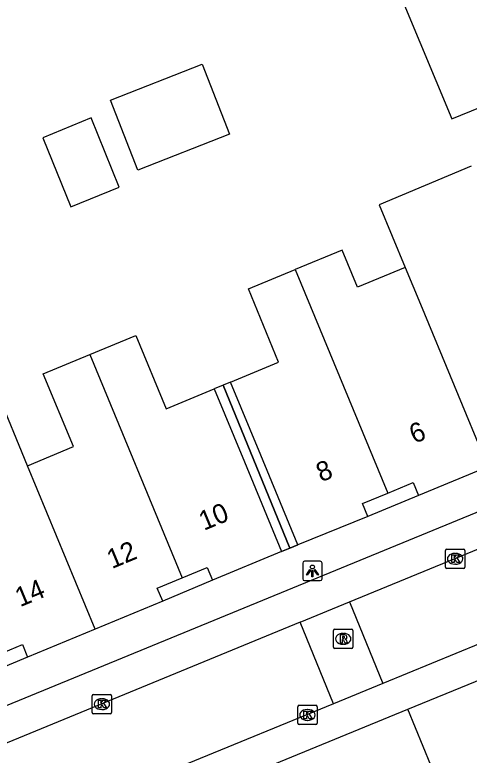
# Model space of a CAD drawing. Extents: x 159377 to 159983, y 382996 to 383595.
# Drawn here: x 159879.47 to 159902.95, y 383365.24 to 383403.47 of the extents above; entities that cross this region are included whole.
import ezdxf

# ---------------------------------------------------------------- set-up
doc = ezdxf.new("R2010")
doc.units = 0
for name, color, linetype in [('IMGEO_Kolk', 7, 'Continuous'), ('IMGEO_Lichtpunt', 7, 'Continuous'), ('IMGEO_Pand', 7, 'Continuous'), ('IMGEO_Pand_nummerreeks', 7, 'Continuous'), ('IMGEO_Pand_overbouw', 7, 'Continuous'), ('IMGEO_Rijbaan_lokaal_open', 7, 'Continuous'), ('IMGEO_Rioolput', 7, 'Continuous'), ('IMGEO_Voetpad_open', 7, 'Continuous')]:
    doc.layers.add(name, color=color, linetype=linetype)

msp = doc.modelspace()

# ---------------------------------------------------------------- linework, layer by layer
at = {"layer": 'IMGEO_Kolk'}
for p, q in [((159901.719, 383374.96), (159901.719, 383375.812)), ((159901.794, 383375.886), (159902.646, 383375.886)), ((159902.72, 383375.812), (159902.72, 383374.96)), ((159902.207, 383375.666), (159902.232, 383375.666)), ((159902.23, 383375.106), (159902.205, 383375.106)), ((159902.646, 383374.886), (159901.794, 383374.886)), ((159883.47, 383367.456), (159883.47, 383368.308)), ((159883.545, 383368.382), (159884.397, 383368.382)), ((159883.958, 383368.162), (159883.983, 383368.162)), ((159884.471, 383368.308), (159884.471, 383367.456)), ((159894.089, 383366.896), (159894.089, 383367.748)), ((159894.164, 383367.822), (159895.016, 383367.822)), ((159895.09, 383367.748), (159895.09, 383366.896)), ((159884.397, 383367.382), (159883.545, 383367.382)), ((159883.981, 383367.602), (159883.956, 383367.602)), ((159894.577, 383367.602), (159894.602, 383367.602)), ((159894.6, 383367.042), (159894.575, 383367.042)), ((159895.016, 383366.822), (159894.164, 383366.822))]:
    msp.add_line(p, q, dxfattribs=at)
for points in [[(159901.719, 383374.96), (159901.719, 383375.812)], [(159901.794, 383375.886), (159902.646, 383375.886)], [(159902.72, 383375.812), (159902.72, 383374.96)], [(159902.04, 383375.586), (159902.163, 383375.586), (159902.163, 383375.435), (159902.293, 383375.586), (159902.457, 383375.586), (159902.311, 383375.435), (159902.464, 383375.186), (159902.312, 383375.186), (159902.227, 383375.35), (159902.163, 383375.283), (159902.163, 383375.186), (159902.04, 383375.186), (159902.04, 383375.586)], [(159902.646, 383374.886), (159901.794, 383374.886)], [(159883.47, 383367.456), (159883.47, 383368.308)], [(159883.545, 383368.382), (159884.397, 383368.382)], [(159883.791, 383368.082), (159883.914, 383368.082), (159883.914, 383367.931), (159884.044, 383368.082), (159884.208, 383368.082), (159884.062, 383367.931), (159884.215, 383367.682), (159884.063, 383367.682), (159883.978, 383367.846), (159883.914, 383367.779), (159883.914, 383367.682), (159883.791, 383367.682), (159883.791, 383368.082)], [(159884.471, 383368.308), (159884.471, 383367.456)], [(159894.089, 383366.896), (159894.089, 383367.748)], [(159894.164, 383367.822), (159895.016, 383367.822)], [(159895.09, 383367.748), (159895.09, 383366.896)], [(159884.397, 383367.382), (159883.545, 383367.382)], [(159894.41, 383367.522), (159894.533, 383367.522), (159894.533, 383367.371), (159894.663, 383367.522), (159894.827, 383367.522), (159894.681, 383367.371), (159894.834, 383367.122), (159894.682, 383367.122), (159894.597, 383367.286), (159894.533, 383367.219), (159894.533, 383367.122), (159894.41, 383367.122), (159894.41, 383367.522)], [(159895.016, 383366.822), (159894.164, 383366.822)]]:
    msp.add_lwpolyline(points, dxfattribs=at)
for centre, start, end in [((159901.796, 383375.81), 91.552, 178.448), ((159901.796, 383375.81), 91.552, 178.448), ((159902.644, 383375.81), 1.552, 88.448), ((159902.644, 383375.81), 1.552, 88.448), ((159901.796, 383374.962), 181.552, 268.448), ((159901.796, 383374.962), 181.552, 268.448), ((159902.644, 383374.962), 271.552, 358.448), ((159902.644, 383374.962), 271.552, 358.448), ((159883.547, 383368.306), 91.552, 178.448), ((159883.547, 383368.306), 91.552, 178.448), ((159884.395, 383368.306), 1.552, 88.448), ((159884.395, 383368.306), 1.552, 88.448), ((159894.166, 383367.746), 91.552, 178.448), ((159894.166, 383367.746), 91.552, 178.448), ((159895.014, 383367.746), 1.552, 88.448), ((159895.014, 383367.746), 1.552, 88.448), ((159883.547, 383367.458), 181.552, 268.448), ((159883.547, 383367.458), 181.552, 268.448), ((159884.395, 383367.458), 271.552, 358.448), ((159884.395, 383367.458), 271.552, 358.448), ((159894.166, 383366.898), 181.552, 268.448), ((159894.166, 383366.898), 181.552, 268.448), ((159895.014, 383366.898), 271.552, 358.448), ((159895.014, 383366.898), 271.552, 358.448)]:
    msp.add_arc(centre, 0.0765, start, end, dxfattribs=at)
for centre, major_axis, ratio, start_param, end_param in [((159902.206, 383375.386), (-0.387, 0.002), 0.722429, 4.712389, 7.853982), ((159902.231, 383375.386), (-0.39, 0.002), 0.717154, 1.570796, 4.712389), ((159883.957, 383367.882), (-0.387, 0.002), 0.722429, 4.712389, 7.853982), ((159883.982, 383367.882), (-0.39, 0.002), 0.717154, 1.570796, 4.712389), ((159894.576, 383367.322), (-0.387, 0.002), 0.722429, 4.712389, 7.853982), ((159894.601, 383367.322), (-0.39, 0.002), 0.717154, 1.570796, 4.712389)]:
    msp.add_ellipse(centre, major_axis=major_axis, ratio=ratio, start_param=start_param, end_param=end_param, dxfattribs=at)
at = {"layer": 'IMGEO_Lichtpunt'}
for p, q in [((159894.347, 383375.163), (159894.347, 383374.356)), ((159894.347, 383375.163), (159894.347, 383374.356)), ((159895.249, 383375.258), (159894.441, 383375.258)), ((159895.249, 383375.258), (159894.441, 383375.258)), ((159895.343, 383374.356), (159895.343, 383375.163)), ((159895.343, 383374.356), (159895.343, 383375.163)), ((159894.441, 383374.262), (159895.249, 383374.262)), ((159894.441, 383374.262), (159895.249, 383374.262))]:
    msp.add_line(p, q, dxfattribs=at)
for points in [[(159894.721, 383374.827), (159894.76, 383374.799), (159894.572, 383374.537), (159894.534, 383374.564), (159894.721, 383374.827)], [(159894.823, 383374.779), (159894.87, 383374.779), (159894.87, 383374.457), (159894.823, 383374.457), (159894.823, 383374.779)], [(159894.933, 383374.799), (159894.971, 383374.826), (159895.158, 383374.564), (159895.119, 383374.536), (159894.933, 383374.799)]]:
    msp.add_lwpolyline(points, dxfattribs=at)
msp.add_circle((159894.846, 383374.961), 0.0994, dxfattribs=at)
for centre, start, end in [((159894.441, 383375.163), 90, 180), ((159894.441, 383375.163), 90, 180), ((159895.249, 383375.163), 0, 90), ((159895.249, 383375.163), 0, 90), ((159894.441, 383374.356), 180, 270), ((159894.441, 383374.356), 180, 270), ((159895.249, 383374.356), 270, 0), ((159895.249, 383374.356), 270, 360)]:
    msp.add_arc(centre, 0.0946, start, end, dxfattribs=at)
at = {"layer": 'IMGEO_Pand'}
for points in [[(159914.242, 383412.388), (159898.736, 383406.04), (159902.048, 383398.093), (159910.463, 383401.527)], [(159884.413, 383399.072), (159889.145, 383400.924), (159890.563, 383397.303), (159885.831, 383395.451), (159884.413, 383399.072)], [(159883.421, 383398.145), (159880.913, 383397.126), (159882.362, 383393.558), (159884.87, 383394.577), (159883.421, 383398.145)], [(159903.049, 383395.65), (159898.286, 383393.665), (159899.635, 383390.428)], [(159899.635, 383390.428), (159897.169, 383389.407), (159896.375, 383391.323), (159893.955, 383390.32)], [(159894.099, 383376.108), (159892.185, 383380.728), (159890.617, 383384.511), (159893.102, 383385.541), (159891.536, 383389.318), (159893.955, 383390.32)], [(159893.955, 383390.32), (159898.735, 383378.778)], [(159899.635, 383390.428), (159900.423, 383388.538), (159903.907, 383380.136)], [(159883.351, 383385.931), (159885.727, 383386.916), (159887.294, 383383.134), (159889.776, 383384.162), (159891.341, 383380.385), (159893.256, 383375.765)], [(159880.125, 383380.191), (159882.499, 383381.175), (159880.942, 383384.933), (159883.351, 383385.931)], [(159883.351, 383385.931), (159888.122, 383374.397)], [(159880.125, 383380.191), (159878.542, 383384.012), (159876.16, 383383.024), (159873.758, 383382.028)], [(159883.622, 383371.749), (159880.125, 383380.191)], [(159903.907, 383380.136), (159900.325, 383378.652)], [(159898.735, 383378.778), (159900.047, 383379.322), (159900.325, 383378.652)], [(159897.701, 383377.573), (159897.427, 383378.236), (159898.735, 383378.778)], [(159897.701, 383377.573), (159894.099, 383376.108)], [(159893.256, 383375.765), (159889.68, 383374.283)], [(159888.122, 383374.397), (159889.411, 383374.931), (159889.68, 383374.283)], [(159887.111, 383373.195), (159886.834, 383373.863), (159888.122, 383374.397)], [(159887.111, 383373.195), (159883.622, 383371.749)], [(159883.622, 383371.749), (159880.134, 383370.303)], [(159878.538, 383370.408), (159879.863, 383370.957), (159880.134, 383370.303)], [(159899.783, 383367.614), (159906.767, 383370.475)], [(159892.526, 383364.641), (159899.783, 383367.614)], [(159902.941, 383359.909), (159899.783, 383367.614)]]:
    msp.add_lwpolyline(points, dxfattribs=at)
at = {"layer": 'IMGEO_Pand_overbouw'}
for points in [[(159894.099, 383376.108), (159892.185, 383380.728), (159890.617, 383384.511), (159890.242, 383384.355), (159893.678, 383375.937)], [(159889.776, 383384.162), (159891.341, 383380.385), (159893.256, 383375.765), (159893.678, 383375.937), (159890.242, 383384.355)]]:
    msp.add_lwpolyline(points, close=True, dxfattribs=at)
at = {"layer": 'IMGEO_Rijbaan_lokaal_open'}
for points in [[(159896.76, 383373.158), (159914.033, 383380.255)], [(159894.206, 383372.109), (159896.76, 383373.158)], [(159896.76, 383373.158), (159898.484, 383368.948)], [(159894.206, 383372.109), (159874.665, 383364.08)], [(159895.93, 383367.9), (159894.206, 383372.109)], [(159906.023, 383372.039), (159898.484, 383368.948)], [(159898.484, 383368.948), (159895.93, 383367.9)], [(159895.93, 383367.9), (159873.236, 383358.594), (159862.546, 383354.138), (159855.412, 383349.492)]]:
    msp.add_lwpolyline(points, dxfattribs=at)
at = {"layer": 'IMGEO_Rioolput'}
for p, q in [((159895.937, 383370.828), (159895.937, 383371.68)), ((159896.012, 383371.754), (159896.864, 383371.754)), ((159896.425, 383371.534), (159896.45, 383371.534)), ((159896.938, 383371.68), (159896.938, 383370.828)), ((159896.864, 383370.754), (159896.012, 383370.754)), ((159896.448, 383370.974), (159896.423, 383370.974))]:
    msp.add_line(p, q, dxfattribs=at)
for points in [[(159895.937, 383370.828), (159895.937, 383371.68)], [(159896.012, 383371.754), (159896.864, 383371.754)], [(159896.938, 383371.68), (159896.938, 383370.828)], [(159896.526, 383371.452), (159896.274, 383371.454), (159896.274, 383371.054)], [(159896.274, 383371.054), (159896.398, 383371.054), (159896.398, 383371.216), (159896.409, 383371.216)], [(159896.452, 383371.373), (159896.398, 383371.373), (159896.398, 383371.292)], [(159896.398, 383371.292), (159896.45, 383371.292)], [(159896.456, 383371.187), (159896.527, 383371.054), (159896.667, 383371.054), (159896.602, 383371.18)], [(159896.864, 383370.754), (159896.012, 383370.754)]]:
    msp.add_lwpolyline(points, dxfattribs=at)
for centre, radius, start, end in [((159896.014, 383371.678), 0.0765, 91.552, 178.448), ((159896.014, 383371.678), 0.0765, 91.552, 178.448), ((159896.862, 383371.678), 0.0765, 1.552, 88.448), ((159896.862, 383371.678), 0.0765, 1.552, 88.448), ((159896.408, 383371.163), 0.0533, 26.0293, 88.6989), ((159896.434, 383371.481), 0.19, 274.7715, 282.9687), ((159896.458, 383371.277), 0.0964, 77.0061, 93.1865), ((159896.472, 383371.334), 0.0378, 276.6634, 79.6772), ((159896.525, 383371.342), 0.109, 350.3612, 89.416), ((159896.523, 383371.342), 0.112, 277.5842, 350.9817), ((159896.507, 383371.127), 0.108, 29.5134, 73.7905), ((159896.014, 383370.83), 0.0765, 181.552, 268.448), ((159896.014, 383370.83), 0.0765, 181.552, 268.448), ((159896.862, 383370.83), 0.0765, 271.552, 358.448), ((159896.862, 383370.83), 0.0765, 271.552, 358.448)]:
    msp.add_arc(centre, radius, start, end, dxfattribs=at)
for centre, major_axis, ratio, start_param, end_param in [((159896.424, 383371.254), (-0.387, 0.002), 0.722429, 4.712389, 7.853982), ((159896.449, 383371.254), (-0.39, 0.002), 0.717154, 1.570796, 4.712389)]:
    msp.add_ellipse(centre, major_axis=major_axis, ratio=ratio, start_param=start_param, end_param=end_param, dxfattribs=at)
at = {"layer": 'IMGEO_Voetpad_open'}
for points in [[(159876.516, 383366.772), (159910.848, 383380.871)], [(159900.325, 383378.652), (159897.701, 383377.573)], [(159894.099, 383376.108), (159893.678, 383375.937), (159893.256, 383375.765)], [(159889.68, 383374.283), (159887.111, 383373.195)], [(159880.134, 383370.303), (159877.483, 383369.202)]]:
    msp.add_lwpolyline(points, dxfattribs=at)

# ---------------------------------------------------------------- texts
at = {"layer": 'IMGEO_Pand_nummerreeks'}
for s, rotation, p in [('6', 22.4198, (159900.107, 383381.313)), ('8', 22.4172, (159895.296, 383379.328)), ('10', 22.5624, (159889.24, 383376.825)), ('12', 22.5624, (159884.488, 383374.851)), ('14', 22.5631, (159879.745, 383372.881))]:
    msp.add_text(s, height=1, rotation=rotation, dxfattribs=at).set_placement(p)

doc.saveas('drawing.dxf')
